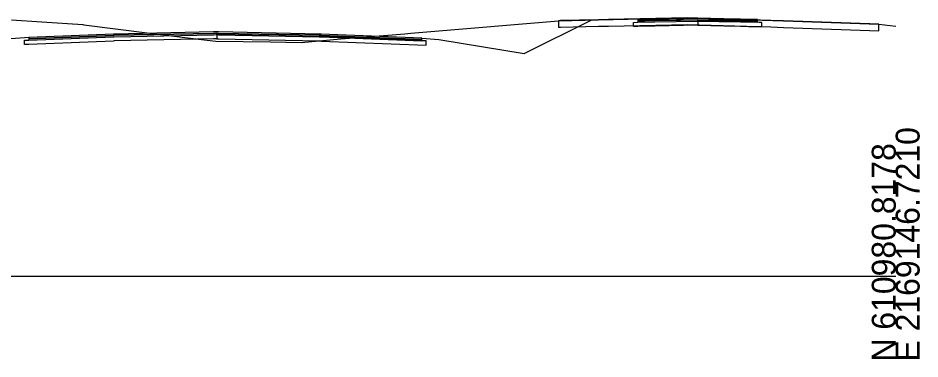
# Model space of a CAD drawing. Extents: x -26 to 1303, y -3010 to 12038.
# Drawn here: x 1197.3 to 1302.8, y 7490.3 to 7530.3 of the extents above; entities that cross this region are included whole.
import ezdxf

# ---------------------------------------------------------------- set-up
doc = ezdxf.new("R2010")
doc.units = 0
for name, color, linetype in [('RD_GPK_XS_Cell', 7, 'Continuous'), ('RD_XS_Base', 7, 'Continuous'), ('RD_XS_ExGround', 7, 'Continuous'), ('RD_XS_ExPaveRet', 7, 'Continuous'), ('RD_XS_Greenside', 7, 'Continuous'), ('RD_XS_Pave', 7, 'Continuous'), ('RD_XS_PaveOvlay_CP', 7, 'Continuous'), ('RD_XS_TieSlope', 7, 'Continuous')]:
    doc.layers.add(name, color=color, linetype=linetype)

msp = doc.modelspace()

# ---------------------------------------------------------------- linework, layer by layer
at = {"layer": 'RD_GPK_XS_Cell'}
msp.add_line((1150, 7500), (1300, 7500), dxfattribs=at)
at = {"layer": 'RD_XS_Base'}
for p, q in [((1269.32, 7529.77), (1269.82, 7529.78)), ((1269.32, 7529.27), (1269.32, 7529.77)), ((1269.82, 7529.28), (1269.32, 7529.27)), ((1269.82, 7529.78), (1271.82, 7529.82)), ((1271.82, 7529.32), (1269.82, 7529.28)), ((1271.82, 7529.82), (1276.82, 7529.92)), ((1276.82, 7529.42), (1271.82, 7529.32)), ((1276.82, 7530.01), (1276.82, 7530.08)), ((1276.82, 7530.08), (1276.82, 7529.68)), ((1276.82, 7529.92), (1276.82, 7530.01)), ((1279.87, 7529.86), (1276.82, 7529.92)), ((1276.82, 7529.92), (1276.82, 7529.42)), ((1276.82, 7529.68), (1276.82, 7529.42)), ((1276.82, 7529.42), (1279.87, 7529.36)), ((1281.82, 7529.82), (1279.87, 7529.86)), ((1279.87, 7529.36), (1281.82, 7529.32)), ((1282.58, 7529.8), (1281.82, 7529.82)), ((1281.82, 7529.32), (1282.77, 7529.3)), ((1283.82, 7529.78), (1282.58, 7529.8)), ((1282.77, 7529.3), (1284.32, 7529.27)), ((1284.01, 7529.77), (1283.82, 7529.78)), ((1284.32, 7529.77), (1284.01, 7529.77)), ((1284.32, 7529.46), (1284.32, 7529.77)), ((1284.32, 7529.27), (1284.32, 7529.46)), ((1208.52, 7528.09), (1220.14, 7528.32)), ((1220.14, 7528.32), (1220.52, 7528.33)), ((1220.52, 7528.48), (1220.52, 7528.49)), ((1220.52, 7528.49), (1220.52, 7528.47)), ((1220.52, 7528.33), (1220.52, 7528.48)), ((1220.52, 7528.47), (1220.52, 7527.83)), ((1220.52, 7528.33), (1220.52, 7528.32)), ((1220.52, 7528.33), (1220.52, 7528.33)), ((1220.71, 7528.32), (1220.52, 7528.33)), ((1220.52, 7528.33), (1220.52, 7528.33)), ((1220.52, 7528.32), (1220.52, 7527.83)), ((1232.52, 7528.09), (1220.71, 7528.32)), ((1198.02, 7527.67), (1198.51, 7527.69)), ((1198.02, 7527.66), (1198.02, 7527.67)), ((1198.02, 7527.17), (1198.02, 7527.66)), ((1198.51, 7527.19), (1198.02, 7527.17)), ((1198.51, 7527.69), (1198.52, 7527.69)), ((1198.52, 7527.19), (1198.51, 7527.19)), ((1198.52, 7527.69), (1208.42, 7528.08)), ((1208.42, 7527.58), (1198.52, 7527.19)), ((1208.42, 7528.08), (1208.52, 7528.09)), ((1208.52, 7527.59), (1208.42, 7527.58)), ((1220.14, 7527.82), (1208.52, 7527.59)), ((1220.52, 7527.83), (1220.14, 7527.82)), ((1220.52, 7527.83), (1220.71, 7527.82)), ((1220.71, 7527.82), (1232.52, 7527.59)), ((1232.74, 7528.08), (1232.52, 7528.09)), ((1232.52, 7527.59), (1232.75, 7527.58)), ((1244.52, 7527.61), (1232.74, 7528.08)), ((1232.75, 7527.58), (1245.02, 7527.09)), ((1244.53, 7527.61), (1244.52, 7527.61)), ((1245.02, 7527.59), (1244.53, 7527.61)), ((1245.02, 7527.58), (1245.02, 7527.59)), ((1245.02, 7527.09), (1245.02, 7527.58))]:
    msp.add_line(p, q, dxfattribs=at)
at = {"layer": 'RD_XS_ExGround'}
msp.add_lwpolyline([(1196.49, 7530.08), (1200.03, 7529.84), (1204.83, 7529.5), (1204.85, 7529.5), (1204.97, 7529.49), (1212.67, 7528.5), (1218.4, 7527.79), (1220.4, 7527.55), (1226.82, 7527.47), (1230.4, 7527.4), (1235.06, 7527.82), (1242.52, 7528.44), (1243.24, 7528.5), (1245.11, 7528.66), (1260.54, 7529.96), (1265.2, 7530.07), (1275.58, 7530.28), (1286.88, 7529.93), (1298.02, 7529.54), (1300, 7529.33)], dxfattribs=at)
at = {"layer": 'RD_XS_ExPaveRet'}
for p, q in [((1266.36, 7530.09), (1265.2, 7530.07)), ((1275.58, 7530.28), (1266.36, 7530.09)), ((1285.4, 7529.98), (1275.58, 7530.28)), ((1298.02, 7529.54), (1296.99, 7529.58))]:
    msp.add_line(p, q, dxfattribs=at)
for points in [[(1286.88, 7529.93), (1285.4, 7529.98), (1275.58, 7530.28), (1266.36, 7530.09), (1265.2, 7530.07), (1260.76, 7529.97), (1260.54, 7529.96), (1260.54, 7529.89), (1260.54, 7529.21), (1260.76, 7529.22), (1265.2, 7529.32), (1266.36, 7529.34), (1275.58, 7529.53), (1285.4, 7529.23), (1286.88, 7529.18), (1296.99, 7528.83), (1298.02, 7528.79), (1298.02, 7529.46), (1298.02, 7529.54), (1296.99, 7529.58), (1286.88, 7529.93)], [(1265.2, 7530.07), (1260.76, 7529.97), (1260.54, 7529.96)], [(1260.54, 7529.96), (1260.54, 7529.89), (1260.54, 7529.21), (1260.76, 7529.22), (1265.2, 7529.32), (1266.36, 7529.34), (1275.58, 7529.53), (1285.4, 7529.23), (1286.88, 7529.18), (1296.99, 7528.83), (1298.02, 7528.79), (1298.02, 7529.46), (1298.02, 7529.54)], [(1296.99, 7529.58), (1286.88, 7529.93), (1285.4, 7529.98)]]:
    msp.add_lwpolyline(points, dxfattribs=at)
at = {"layer": 'RD_XS_Greenside'}
for p, q in [((1256.52, 7526.1), (1264.42, 7530.05)), ((1246.52, 7527.76), (1256.52, 7526.1))]:
    msp.add_line(p, q, dxfattribs=at)
at = {"layer": 'RD_XS_Pave'}
for p, q in [((1270.65, 7530.11), (1269.82, 7530.1)), ((1269.82, 7530.1), (1269.82, 7530.03)), ((1269.82, 7530.03), (1269.82, 7529.94)), ((1271.82, 7529.98), (1269.82, 7529.94)), ((1269.82, 7529.94), (1270.65, 7529.95)), ((1269.82, 7529.94), (1269.82, 7529.78)), ((1269.82, 7529.78), (1271.82, 7529.82)), ((1271.82, 7530.14), (1270.65, 7530.11)), ((1270.65, 7529.95), (1271.82, 7529.98)), ((1274.8, 7530.2), (1271.82, 7530.14)), ((1276.82, 7530.08), (1271.82, 7529.98)), ((1271.82, 7529.98), (1274.8, 7530.04)), ((1271.82, 7529.82), (1276.82, 7529.92)), ((1276.82, 7530.24), (1274.8, 7530.2)), ((1274.8, 7530.04), (1276.82, 7530.08)), ((1279.87, 7530.18), (1276.82, 7530.24)), ((1276.82, 7530.08), (1279.87, 7530.02)), ((1281.82, 7529.98), (1276.82, 7530.08)), ((1276.82, 7530.08), (1276.82, 7529.92)), ((1276.82, 7529.92), (1276.82, 7530.08)), ((1276.82, 7529.92), (1281.82, 7529.82)), ((1281.82, 7530.14), (1279.87, 7530.18)), ((1279.87, 7530.02), (1281.82, 7529.98)), ((1282.58, 7530.12), (1281.82, 7530.14)), ((1281.82, 7529.98), (1282.58, 7529.96)), ((1283.82, 7529.94), (1281.82, 7529.98)), ((1281.82, 7529.82), (1283.82, 7529.78)), ((1283.82, 7530.1), (1282.58, 7530.12)), ((1282.58, 7529.96), (1283.82, 7529.94)), ((1283.82, 7530), (1283.82, 7530.1)), ((1283.82, 7529.94), (1283.82, 7530)), ((1283.82, 7529.78), (1283.82, 7529.94)), ((1208.42, 7528.4), (1198.52, 7528)), ((1208.42, 7528.24), (1198.52, 7527.85)), ((1198.52, 7527.85), (1208.42, 7528.24)), ((1208.52, 7528.4), (1208.42, 7528.4)), ((1208.52, 7528.25), (1208.42, 7528.24)), ((1208.42, 7528.24), (1208.52, 7528.25)), ((1220.14, 7528.64), (1208.52, 7528.4)), ((1220.14, 7528.48), (1208.52, 7528.25)), ((1208.52, 7528.25), (1220.14, 7528.48)), ((1208.52, 7528.09), (1220.14, 7528.32)), ((1220.52, 7528.64), (1220.14, 7528.64)), ((1220.52, 7528.49), (1220.14, 7528.48)), ((1220.14, 7528.48), (1220.52, 7528.49)), ((1220.14, 7528.32), (1220.52, 7528.33)), ((1220.71, 7528.64), (1220.52, 7528.64)), ((1220.52, 7528.48), (1220.52, 7528.49)), ((1220.52, 7528.49), (1220.71, 7528.48)), ((1220.71, 7528.48), (1220.52, 7528.49)), ((1220.52, 7528.49), (1220.52, 7528.49)), ((1220.52, 7528.49), (1220.52, 7528.49)), ((1220.52, 7528.49), (1220.52, 7528.48)), ((1220.52, 7528.33), (1220.52, 7528.48)), ((1220.52, 7528.48), (1220.52, 7528.33)), ((1220.52, 7528.33), (1220.52, 7528.33)), ((1220.52, 7528.33), (1220.52, 7528.33)), ((1220.52, 7528.33), (1220.71, 7528.32)), ((1232.52, 7528.4), (1220.71, 7528.64)), ((1220.71, 7528.48), (1232.52, 7528.25)), ((1232.52, 7528.25), (1220.71, 7528.48)), ((1220.71, 7528.32), (1232.52, 7528.09)), ((1232.74, 7528.4), (1232.52, 7528.4)), ((1232.52, 7528.25), (1232.74, 7528.24)), ((1232.74, 7528.24), (1232.52, 7528.25)), ((1244.52, 7527.92), (1232.74, 7528.4)), ((1232.74, 7528.24), (1244.52, 7527.77)), ((1244.52, 7527.77), (1232.74, 7528.24)), ((1198.52, 7527.69), (1208.42, 7528.08)), ((1198.52, 7528), (1198.52, 7528)), ((1198.52, 7528), (1198.52, 7527.85)), ((1198.52, 7527.85), (1198.52, 7527.84)), ((1198.52, 7527.84), (1198.52, 7527.69)), ((1208.42, 7528.08), (1208.52, 7528.09)), ((1232.52, 7528.09), (1232.74, 7528.08)), ((1232.74, 7528.08), (1244.52, 7527.61)), ((1244.52, 7527.77), (1244.52, 7527.92)), ((1244.52, 7527.92), (1244.52, 7527.92)), ((1244.52, 7527.76), (1244.52, 7527.77)), ((1244.52, 7527.61), (1244.52, 7527.76))]:
    msp.add_line(p, q, dxfattribs=at)
at = {"layer": 'RD_XS_PaveOvlay_CP'}
for p, q in [((1269.82, 7530.1), (1271.82, 7530.14)), ((1271.82, 7530.14), (1276.82, 7530.24)), ((1276.82, 7530.24), (1281.82, 7530.14)), ((1281.82, 7530.14), (1283.82, 7530.1)), ((1208.42, 7528.4), (1198.52, 7528)), ((1208.52, 7528.4), (1208.42, 7528.4)), ((1220.14, 7528.64), (1208.52, 7528.4)), ((1220.52, 7528.64), (1220.14, 7528.64)), ((1220.71, 7528.64), (1220.52, 7528.64)), ((1232.52, 7528.4), (1220.71, 7528.64)), ((1232.74, 7528.4), (1232.52, 7528.4)), ((1244.52, 7527.92), (1232.74, 7528.4))]:
    msp.add_line(p, q, dxfattribs=at)
at = {"layer": 'RD_XS_TieSlope'}
for p, q in [((1198.52, 7528), (1192.52, 7527.52)), ((1244.52, 7527.92), (1246.52, 7527.76))]:
    msp.add_line(p, q, dxfattribs=at)

# ---------------------------------------------------------------- texts
at = {"layer": 'RD_GPK_XS_Cell'}
for s, p in [('E 2169146.7210', (1302.8, 7490)), ('N 610980.8178', (1300, 7490))]:
    msp.add_text(s, height=2.8, rotation=90, dxfattribs=at).set_placement(p)

doc.saveas('drawing.dxf')
